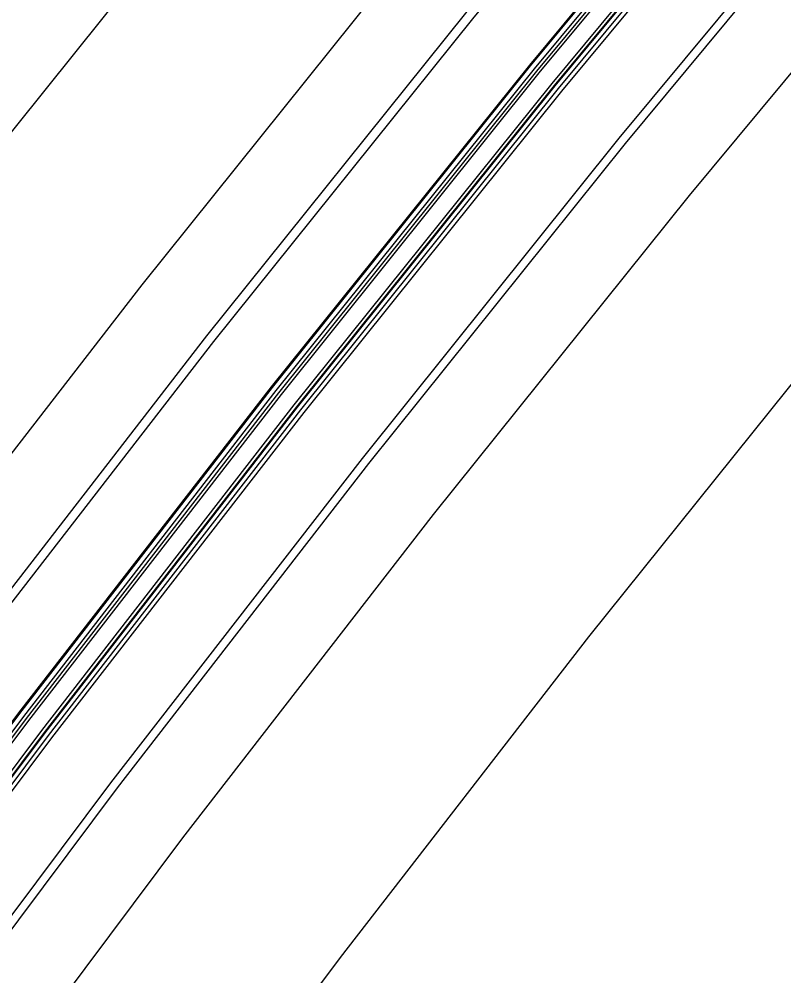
# Model space of a CAD drawing. Extents: x 1797478 to 1804836, y 246529 to 250952.
# Drawn here: x 1798287.7 to 1798334.1, y 250605.2 to 250663.2 of the extents above; entities that cross this region are included whole.
import ezdxf

# ---------------------------------------------------------------- set-up
doc = ezdxf.new("R2010")
doc.units = 0
for name, color, linetype in [('1', 7, 'Continuous'), ('DRAINAGE', 7, 'Continuous'), ('EDPV-LINE', 7, 'Continuous'), ('SHDR-UPAV', 7, 'Continuous')]:
    doc.layers.add(name, color=color, linetype=linetype)

msp = doc.modelspace()

# ---------------------------------------------------------------- linework, layer by layer
for points in [[(1798171.14, 250486.962), (1798181.526, 250504.324), (1798184.213, 250508.73), (1798197.652, 250530.274), (1798211.453, 250551.589), (1798225.613, 250572.667), (1798240.126, 250593.503), (1798254.989, 250614.091), (1798270.198, 250634.425), (1798285.748, 250654.499), (1798301.635, 250674.308), (1798317.854, 250693.845), (1798329.43, 250707.388), (1798334.495, 250713.213), (1798335.423, 250714.274), (1798351.72, 250732.581), (1798370.166, 250750.792), (1798389.352, 250768.208), (1798409.195, 250784.853), (1798429.663, 250800.703)], [(1798171.14, 250486.962), (1798181.526, 250504.324), (1798184.213, 250508.73), (1798197.652, 250530.274), (1798211.453, 250551.589), (1798225.613, 250572.667), (1798240.126, 250593.503), (1798254.989, 250614.091), (1798270.198, 250634.425), (1798285.748, 250654.499), (1798301.635, 250674.308), (1798317.854, 250693.845), (1798329.43, 250707.388), (1798334.495, 250713.213), (1798335.423, 250714.274), (1798351.72, 250732.581), (1798370.166, 250750.792), (1798389.352, 250768.208), (1798409.195, 250784.853), (1798429.663, 250800.703)], [(1798171.14, 250486.962), (1798181.526, 250504.324), (1798184.213, 250508.73), (1798197.652, 250530.274), (1798211.453, 250551.589), (1798225.613, 250572.667), (1798240.126, 250593.503), (1798254.989, 250614.091), (1798270.198, 250634.425), (1798285.748, 250654.499), (1798301.635, 250674.308), (1798317.854, 250693.845), (1798329.43, 250707.388), (1798334.495, 250713.213), (1798335.423, 250714.274), (1798351.72, 250732.581), (1798370.166, 250750.792), (1798389.352, 250768.208), (1798409.195, 250784.853), (1798429.663, 250800.703)], [(1798171.14, 250486.962), (1798181.526, 250504.324), (1798184.213, 250508.73), (1798197.652, 250530.274), (1798211.453, 250551.589), (1798225.613, 250572.667), (1798240.126, 250593.503), (1798254.989, 250614.091), (1798270.198, 250634.425), (1798285.748, 250654.499), (1798301.635, 250674.308), (1798317.854, 250693.845), (1798329.43, 250707.388), (1798334.495, 250713.213), (1798335.423, 250714.274), (1798351.72, 250732.581), (1798370.166, 250750.792), (1798389.352, 250768.208), (1798409.195, 250784.853), (1798429.663, 250800.703)], [(1798181.479, 250480.87), (1798191.782, 250498.094), (1798194.448, 250502.465), (1798207.78, 250523.837), (1798221.471, 250544.982), (1798235.517, 250565.892), (1798249.914, 250586.561), (1798264.659, 250606.985), (1798279.746, 250627.157), (1798295.172, 250647.07), (1798310.932, 250666.721), (1798327.022, 250686.102), (1798338.561, 250699.488), (1798343.621, 250705.138), (1798344.552, 250706.163), (1798361.06, 250723.643), (1798379.201, 250741.444), (1798398.015, 250758.513), (1798417.472, 250774.828), (1798437.543, 250790.362)], [(1798181.479, 250480.87), (1798191.782, 250498.094), (1798194.448, 250502.465), (1798207.78, 250523.837), (1798221.471, 250544.982), (1798235.517, 250565.892), (1798249.914, 250586.561), (1798264.659, 250606.985), (1798279.746, 250627.157), (1798295.172, 250647.07), (1798310.932, 250666.721), (1798327.022, 250686.102), (1798338.561, 250699.488), (1798343.621, 250705.138), (1798344.552, 250706.163), (1798361.06, 250723.643), (1798379.201, 250741.444), (1798398.015, 250758.513), (1798417.472, 250774.828), (1798437.543, 250790.362)], [(1798181.479, 250480.87), (1798191.782, 250498.094), (1798194.448, 250502.465), (1798207.78, 250523.837), (1798221.471, 250544.982), (1798235.517, 250565.892), (1798249.914, 250586.561), (1798264.659, 250606.985), (1798279.746, 250627.157), (1798295.172, 250647.07), (1798310.932, 250666.721), (1798327.022, 250686.102), (1798338.561, 250699.488), (1798343.621, 250705.138), (1798344.552, 250706.163), (1798361.06, 250723.643), (1798379.201, 250741.444), (1798398.015, 250758.513), (1798417.472, 250774.828), (1798437.543, 250790.362)], [(1798181.479, 250480.87), (1798191.782, 250498.094), (1798194.448, 250502.465), (1798207.78, 250523.837), (1798221.471, 250544.982), (1798235.517, 250565.892), (1798249.914, 250586.561), (1798264.659, 250606.985), (1798279.746, 250627.157), (1798295.172, 250647.07), (1798310.932, 250666.721), (1798327.022, 250686.102), (1798338.561, 250699.488), (1798343.621, 250705.138), (1798344.552, 250706.163), (1798361.06, 250723.643), (1798379.201, 250741.444), (1798398.015, 250758.513), (1798417.472, 250774.828), (1798437.543, 250790.362)], [(1798185.787, 250478.332), (1798196.056, 250495.498), (1798198.712, 250499.855), (1798212, 250521.155), (1798225.645, 250542.229), (1798239.644, 250563.069), (1798253.993, 250583.669), (1798268.688, 250604.024), (1798283.725, 250624.128), (1798299.099, 250643.975), (1798314.806, 250663.56), (1798330.842, 250682.876), (1798342.343, 250696.217), (1798347.366, 250701.825), (1798348.289, 250702.842), (1798364.673, 250720.186), (1798382.676, 250737.848), (1798401.347, 250754.785), (1798420.656, 250770.972), (1798440.573, 250786.385)], [(1798186.257, 250478.055), (1798196.522, 250495.215), (1798199.178, 250499.57), (1798212.46, 250520.863), (1798226.1, 250541.928), (1798240.094, 250562.761), (1798254.438, 250583.353), (1798269.128, 250603.701), (1798284.159, 250623.798), (1798299.528, 250643.637), (1798315.229, 250663.215), (1798331.259, 250682.524), (1798342.755, 250695.86), (1798347.775, 250701.464), (1798348.697, 250702.479), (1798365.067, 250719.809), (1798383.055, 250737.456), (1798401.71, 250754.378), (1798421.003, 250770.551), (1798440.904, 250785.952)], [(1798191.806, 250474.787), (1798202.026, 250491.872), (1798204.67, 250496.208), (1798217.895, 250517.408), (1798231.476, 250538.383), (1798245.409, 250559.124), (1798259.691, 250579.628), (1798274.317, 250599.887), (1798289.283, 250619.897), (1798304.585, 250639.651), (1798320.219, 250659.143), (1798336.179, 250678.369), (1798347.522, 250691.736), (1798352.219, 250697.532), (1798353.083, 250698.582), (1798368.5, 250716.524), (1798385.598, 250734.825), (1798403.48, 250752.398), (1798422.115, 250769.205), (1798441.467, 250785.212)], [(1798190.148, 250475.763), (1798200.382, 250492.87), (1798203.03, 250497.212), (1798216.272, 250518.44), (1798229.87, 250539.442), (1798243.822, 250560.211), (1798258.122, 250580.741), (1798272.767, 250601.027), (1798287.753, 250621.062), (1798303.075, 250640.842), (1798318.728, 250660.359), (1798334.71, 250679.61), (1798346.114, 250692.954), (1798351.032, 250698.582), (1798351.936, 250699.601), (1798367.986, 250717.016), (1798385.651, 250734.77), (1798403.996, 250751.82), (1798422.994, 250768.141), (1798442.614, 250783.707)], [(1798190.407, 250475.611), (1798200.639, 250492.715), (1798203.286, 250497.055), (1798216.525, 250518.279), (1798230.121, 250539.277), (1798244.069, 250560.041), (1798258.367, 250580.567), (1798273.009, 250600.849), (1798287.991, 250620.88), (1798303.31, 250640.656), (1798318.961, 250660.17), (1798334.939, 250679.417), (1798346.341, 250692.758), (1798351.257, 250698.383), (1798352.16, 250699.402), (1798368.203, 250716.808), (1798385.859, 250734.555), (1798404.196, 250751.597), (1798423.185, 250767.91), (1798442.796, 250783.469)], [(1798190.741, 250475.414), (1798200.97, 250492.513), (1798203.616, 250496.853), (1798216.852, 250518.071), (1798230.445, 250539.063), (1798244.39, 250559.822), (1798258.683, 250580.343), (1798273.321, 250600.619), (1798288.3, 250620.645), (1798303.615, 250640.416), (1798319.261, 250659.925), (1798335.235, 250679.166), (1798346.635, 250692.504), (1798351.55, 250698.124), (1798352.453, 250699.142), (1798368.49, 250716.534), (1798386.136, 250734.268), (1798404.462, 250751.299), (1798423.439, 250767.602), (1798443.037, 250783.152)], [(1798190.583, 250475.507), (1798200.814, 250492.608), (1798203.46, 250496.948), (1798216.698, 250518.169), (1798230.292, 250539.164), (1798244.238, 250559.926), (1798258.534, 250580.449), (1798273.174, 250600.728), (1798288.154, 250620.756), (1798303.471, 250640.529), (1798319.119, 250660.04), (1798335.095, 250679.285), (1798346.553, 250692.575), (1798351.535, 250698.136), (1798352.451, 250699.144), (1798368.695, 250716.338), (1798386.545, 250733.845), (1798405.056, 250750.634), (1798424.2, 250766.68), (1798443.947, 250781.958)], [(1798191.603, 250474.906), (1798201.825, 250491.994), (1798204.469, 250496.331), (1798217.696, 250517.535), (1798231.279, 250538.512), (1798245.215, 250559.257), (1798259.499, 250579.764), (1798274.127, 250600.027), (1798289.096, 250620.04), (1798304.4, 250639.797), (1798320.036, 250659.292), (1798335.999, 250678.521), (1798347.392, 250691.85), (1798352.299, 250697.461), (1798353.2, 250698.478), (1798369.212, 250715.842), (1798386.831, 250733.549), (1798405.128, 250750.554), (1798424.075, 250766.831), (1798443.643, 250782.356)], [(1798191.775, 250474.805), (1798201.996, 250491.89), (1798204.64, 250496.226), (1798217.865, 250517.427), (1798231.446, 250538.402), (1798245.38, 250559.145), (1798259.662, 250579.649), (1798274.288, 250599.909), (1798289.255, 250619.919), (1798304.557, 250639.673), (1798320.191, 250659.166), (1798336.152, 250678.392), (1798347.543, 250691.719), (1798352.448, 250697.329), (1798353.35, 250698.345), (1798369.357, 250715.704), (1798386.97, 250733.405), (1798405.261, 250750.405), (1798424.203, 250766.677), (1798443.765, 250782.197)], [(1798192.033, 250474.652), (1798202.252, 250491.734), (1798204.896, 250496.07), (1798218.118, 250517.266), (1798231.697, 250538.237), (1798245.628, 250558.975), (1798259.907, 250579.475), (1798274.53, 250599.731), (1798289.494, 250619.737), (1798304.793, 250639.487), (1798320.424, 250658.976), (1798336.381, 250678.198), (1798347.77, 250691.523), (1798352.673, 250697.13), (1798353.574, 250698.146), (1798369.574, 250715.497), (1798387.179, 250733.189), (1798405.461, 250750.181), (1798424.394, 250766.446), (1798443.947, 250781.959)], [(1798196.131, 250472.238), (1798206.317, 250489.266), (1798208.952, 250493.587), (1798222.132, 250514.716), (1798235.667, 250535.619), (1798249.553, 250556.29), (1798263.786, 250576.724), (1798278.362, 250596.915), (1798293.278, 250616.856), (1798308.528, 250636.543), (1798324.108, 250655.97), (1798340.014, 250675.13), (1798351.319, 250688.452), (1798355.978, 250694.206), (1798356.835, 250695.248), (1798372.127, 250713.053), (1798389.086, 250731.215), (1798406.825, 250748.655), (1798425.311, 250765.334), (1798444.51, 250781.219)], [(1798206.739, 250489.009), (1798209.374, 250493.329), (1798222.549, 250514.45), (1798236.079, 250535.346), (1798249.961, 250556.011), (1798264.189, 250576.438), (1798278.761, 250596.622), (1798293.671, 250616.557), (1798308.916, 250636.237), (1798324.491, 250655.657), (1798340.392, 250674.811), (1798351.693, 250688.129), (1798356.349, 250693.878), (1798357.205, 250694.919), (1798372.485, 250712.711), (1798389.43, 250730.86), (1798407.155, 250748.286), (1798425.626, 250764.953), (1798444.81, 250780.826)], [(1798211.013, 250486.413), (1798213.638, 250490.718), (1798226.769, 250511.768), (1798240.253, 250532.593), (1798254.088, 250553.188), (1798268.268, 250573.546), (1798282.79, 250593.661), (1798297.65, 250613.528), (1798312.843, 250633.142), (1798328.365, 250652.496), (1798344.212, 250671.585), (1798355.474, 250684.858), (1798360.093, 250690.565), (1798360.943, 250691.598), (1798376.097, 250709.254), (1798392.905, 250727.265), (1798410.487, 250744.558), (1798428.81, 250761.097)], [(1798211.013, 250486.413), (1798213.638, 250490.718), (1798226.769, 250511.768), (1798240.253, 250532.593), (1798254.088, 250553.188), (1798268.268, 250573.546), (1798282.79, 250593.661), (1798297.65, 250613.528), (1798312.843, 250633.142), (1798328.365, 250652.496), (1798344.212, 250671.585), (1798355.474, 250684.858), (1798360.093, 250690.565), (1798360.943, 250691.598), (1798376.097, 250709.254), (1798392.905, 250727.265), (1798410.487, 250744.558), (1798428.81, 250761.097)], [(1798211.013, 250486.413), (1798213.638, 250490.718), (1798226.769, 250511.768), (1798240.253, 250532.593), (1798254.088, 250553.188), (1798268.268, 250573.546), (1798282.79, 250593.661), (1798297.65, 250613.528), (1798312.843, 250633.142), (1798328.365, 250652.496), (1798344.212, 250671.585), (1798355.474, 250684.858), (1798360.093, 250690.565), (1798360.943, 250691.598), (1798376.097, 250709.254), (1798392.905, 250727.265), (1798410.487, 250744.558), (1798428.81, 250761.097)], [(1798211.013, 250486.413), (1798213.638, 250490.718), (1798226.769, 250511.768), (1798240.253, 250532.593), (1798254.088, 250553.188), (1798268.268, 250573.546), (1798282.79, 250593.661), (1798297.65, 250613.528), (1798312.843, 250633.142), (1798328.365, 250652.496), (1798344.212, 250671.585), (1798355.474, 250684.858), (1798360.093, 250690.565), (1798360.943, 250691.598), (1798376.097, 250709.254), (1798392.905, 250727.265), (1798410.487, 250744.558), (1798428.81, 250761.097)], [(1798211.013, 250486.413), (1798213.638, 250490.718), (1798226.769, 250511.768), (1798240.253, 250532.593), (1798254.088, 250553.188), (1798268.268, 250573.546), (1798282.79, 250593.661), (1798297.65, 250613.528), (1798312.843, 250633.142), (1798328.365, 250652.496), (1798344.212, 250671.585), (1798355.474, 250684.858), (1798360.093, 250690.565), (1798360.943, 250691.598), (1798376.097, 250709.254), (1798392.905, 250727.265), (1798410.487, 250744.558), (1798428.81, 250761.097)], [(1798223.873, 250484.453), (1798236.896, 250505.331), (1798250.271, 250525.986), (1798263.992, 250546.413), (1798278.056, 250566.604), (1798292.46, 250586.555), (1798307.198, 250606.26), (1798322.267, 250625.713), (1798337.663, 250644.909), (1798353.38, 250663.842), (1798364.597, 250676.966), (1798369.322, 250682.4), (1798370.184, 250683.387), (1798385.33, 250700.419), (1798401.943, 250717.912), (1798419.152, 250734.861), (1798437.089, 250751.07)], [(1798223.873, 250484.453), (1798236.896, 250505.331), (1798250.271, 250525.986), (1798263.992, 250546.413), (1798278.056, 250566.604), (1798292.46, 250586.555), (1798307.198, 250606.26), (1798322.267, 250625.713), (1798337.663, 250644.909), (1798353.38, 250663.842), (1798364.597, 250676.966), (1798369.322, 250682.4), (1798370.184, 250683.387), (1798385.33, 250700.419), (1798401.943, 250717.912), (1798419.152, 250734.861), (1798437.089, 250751.07)], [(1798223.873, 250484.453), (1798236.896, 250505.331), (1798250.271, 250525.986), (1798263.992, 250546.413), (1798278.056, 250566.604), (1798292.46, 250586.555), (1798307.198, 250606.26), (1798322.267, 250625.713), (1798337.663, 250644.909), (1798353.38, 250663.842), (1798364.597, 250676.966), (1798369.322, 250682.4), (1798370.184, 250683.387), (1798385.33, 250700.419), (1798401.943, 250717.912), (1798419.152, 250734.861), (1798437.089, 250751.07)], [(1798223.873, 250484.453), (1798236.896, 250505.331), (1798250.271, 250525.986), (1798263.992, 250546.413), (1798278.056, 250566.604), (1798292.46, 250586.555), (1798307.198, 250606.26), (1798322.267, 250625.713), (1798337.663, 250644.909), (1798353.38, 250663.842), (1798364.597, 250676.966), (1798369.322, 250682.4), (1798370.184, 250683.387), (1798385.33, 250700.419), (1798401.943, 250717.912), (1798419.152, 250734.861), (1798437.089, 250751.07)]]:
    msp.add_lwpolyline(points)
at = {"layer": '1'}
for points in [[(1798171.14, 250486.962), (1798181.526, 250504.324), (1798184.213, 250508.73), (1798197.652, 250530.274), (1798211.453, 250551.589), (1798225.613, 250572.667), (1798240.126, 250593.503), (1798254.989, 250614.091), (1798270.198, 250634.425), (1798285.748, 250654.499), (1798301.635, 250674.308), (1798317.854, 250693.845), (1798329.43, 250707.388), (1798334.495, 250713.213), (1798335.423, 250714.274), (1798351.72, 250732.581), (1798370.166, 250750.792), (1798389.352, 250768.208), (1798409.195, 250784.853), (1798429.663, 250800.703)], [(1798223.873, 250484.453), (1798236.896, 250505.331), (1798250.271, 250525.986), (1798263.992, 250546.413), (1798278.056, 250566.604), (1798292.46, 250586.555), (1798307.198, 250606.26), (1798322.267, 250625.713), (1798337.663, 250644.909), (1798353.38, 250663.842), (1798364.597, 250676.966), (1798369.322, 250682.4), (1798370.184, 250683.387), (1798385.33, 250700.419), (1798401.943, 250717.912), (1798419.152, 250734.861), (1798437.089, 250751.07)]]:
    msp.add_lwpolyline(points, dxfattribs=at)
at = {"layer": 'DRAINAGE'}
for points in [[(1798190.148, 250475.763), (1798200.382, 250492.87), (1798203.03, 250497.212), (1798216.272, 250518.44), (1798229.87, 250539.442), (1798243.822, 250560.211), (1798258.122, 250580.741), (1798272.767, 250601.027), (1798287.753, 250621.062), (1798303.075, 250640.842), (1798318.728, 250660.359), (1798334.71, 250679.61), (1798346.114, 250692.954), (1798351.032, 250698.582), (1798351.936, 250699.601), (1798367.986, 250717.016), (1798385.651, 250734.77), (1798403.996, 250751.82), (1798422.994, 250768.141), (1798442.614, 250783.707)], [(1798192.033, 250474.652), (1798202.252, 250491.734), (1798204.896, 250496.07), (1798218.118, 250517.266), (1798231.697, 250538.237), (1798245.628, 250558.975), (1798259.907, 250579.475), (1798274.53, 250599.731), (1798289.494, 250619.737), (1798304.793, 250639.487), (1798320.424, 250658.976), (1798336.381, 250678.198), (1798347.77, 250691.523), (1798352.673, 250697.13), (1798353.574, 250698.146), (1798369.574, 250715.497), (1798387.179, 250733.189), (1798405.461, 250750.181), (1798424.394, 250766.446), (1798443.947, 250781.959)]]:
    msp.add_lwpolyline(points, dxfattribs=at)
at = {"layer": 'EDPV-LINE'}
for points in [[(1798181.479, 250480.87), (1798191.782, 250498.094), (1798194.448, 250502.465), (1798207.78, 250523.837), (1798221.471, 250544.982), (1798235.517, 250565.892), (1798249.914, 250586.561), (1798264.659, 250606.985), (1798279.746, 250627.157), (1798295.172, 250647.07), (1798310.932, 250666.721), (1798327.022, 250686.102), (1798338.561, 250699.488), (1798343.621, 250705.138), (1798344.552, 250706.163), (1798361.06, 250723.643), (1798379.201, 250741.444), (1798398.015, 250758.513), (1798417.472, 250774.828), (1798437.543, 250790.362)], [(1798181.479, 250480.87), (1798191.782, 250498.094), (1798194.448, 250502.465), (1798207.78, 250523.837), (1798221.471, 250544.982), (1798235.517, 250565.892), (1798249.914, 250586.561), (1798264.659, 250606.985), (1798279.746, 250627.157), (1798295.172, 250647.07), (1798310.932, 250666.721), (1798327.022, 250686.102), (1798338.561, 250699.488), (1798343.621, 250705.138), (1798344.552, 250706.163), (1798361.06, 250723.643), (1798379.201, 250741.444), (1798398.015, 250758.513), (1798417.472, 250774.828), (1798437.543, 250790.362)], [(1798190.148, 250475.763), (1798200.382, 250492.87), (1798203.03, 250497.212), (1798216.272, 250518.44), (1798229.87, 250539.442), (1798243.822, 250560.211), (1798258.122, 250580.741), (1798272.767, 250601.027), (1798287.753, 250621.062), (1798303.075, 250640.842), (1798318.728, 250660.359), (1798334.71, 250679.61), (1798346.114, 250692.954), (1798351.032, 250698.582), (1798351.936, 250699.601), (1798367.986, 250717.016), (1798385.651, 250734.77), (1798403.996, 250751.82), (1798422.994, 250768.141), (1798442.614, 250783.707)], [(1798192.033, 250474.652), (1798202.252, 250491.734), (1798204.896, 250496.07), (1798218.118, 250517.266), (1798231.697, 250538.237), (1798245.628, 250558.975), (1798259.907, 250579.475), (1798274.53, 250599.731), (1798289.494, 250619.737), (1798304.793, 250639.487), (1798320.424, 250658.976), (1798336.381, 250678.198), (1798347.77, 250691.523), (1798352.673, 250697.13), (1798353.574, 250698.146), (1798369.574, 250715.497), (1798387.179, 250733.189), (1798405.461, 250750.181), (1798424.394, 250766.446), (1798443.947, 250781.959)], [(1798211.013, 250486.413), (1798213.638, 250490.718), (1798226.769, 250511.768), (1798240.253, 250532.593), (1798254.088, 250553.188), (1798268.268, 250573.546), (1798282.79, 250593.661), (1798297.65, 250613.528), (1798312.843, 250633.142), (1798328.365, 250652.496), (1798344.212, 250671.585), (1798355.474, 250684.858), (1798360.093, 250690.565), (1798360.943, 250691.598), (1798376.097, 250709.254), (1798392.905, 250727.265), (1798410.487, 250744.558), (1798428.81, 250761.097)]]:
    msp.add_lwpolyline(points, dxfattribs=at)
at = {"layer": 'SHDR-UPAV'}
for points in [[(1798192.249, 250474.525), (1798202.466, 250491.605), (1798205.109, 250495.939), (1798218.329, 250517.132), (1798231.906, 250538.099), (1798245.834, 250558.834), (1798260.111, 250579.33), (1798274.732, 250599.583), (1798289.693, 250619.585), (1798304.989, 250639.332), (1798320.617, 250658.818), (1798336.572, 250678.037), (1798347.911, 250691.4), (1798352.604, 250697.191), (1798353.467, 250698.241), (1798368.872, 250716.168), (1798385.955, 250734.455), (1798403.823, 250752.014), (1798422.443, 250768.808), (1798441.779, 250784.803)], [(1798192.249, 250474.525), (1798202.466, 250491.605), (1798205.109, 250495.939), (1798218.329, 250517.132), (1798231.906, 250538.099), (1798245.834, 250558.834), (1798260.111, 250579.33), (1798274.732, 250599.583), (1798289.693, 250619.585), (1798304.989, 250639.332), (1798320.617, 250658.818), (1798336.572, 250678.037), (1798347.911, 250691.4), (1798352.604, 250697.191), (1798353.467, 250698.241), (1798368.872, 250716.168), (1798385.955, 250734.455), (1798403.823, 250752.014), (1798422.443, 250768.808), (1798441.779, 250784.803)], [(1798190.095, 250475.794), (1798200.329, 250492.902), (1798202.977, 250497.244), (1798216.219, 250518.473), (1798229.819, 250539.476), (1798243.771, 250560.246), (1798258.071, 250580.777), (1798272.717, 250601.063), (1798287.703, 250621.1), (1798303.026, 250640.88), (1798318.68, 250660.399), (1798334.662, 250679.65), (1798346.124, 250692.946), (1798351.111, 250698.512), (1798352.027, 250699.52), (1798368.285, 250716.729), (1798386.151, 250734.253), (1798404.679, 250751.057), (1798423.84, 250767.117), (1798443.604, 250782.409)], [(1798190.095, 250475.794), (1798200.329, 250492.902), (1798202.977, 250497.244), (1798216.219, 250518.473), (1798229.819, 250539.476), (1798243.771, 250560.246), (1798258.071, 250580.777), (1798272.717, 250601.063), (1798287.703, 250621.1), (1798303.026, 250640.88), (1798318.68, 250660.399), (1798334.662, 250679.65), (1798346.124, 250692.946), (1798351.111, 250698.512), (1798352.027, 250699.52), (1798368.285, 250716.729), (1798386.151, 250734.253), (1798404.679, 250751.057), (1798423.84, 250767.117), (1798443.604, 250782.409)]]:
    msp.add_lwpolyline(points, dxfattribs=at)

doc.saveas('drawing.dxf')
